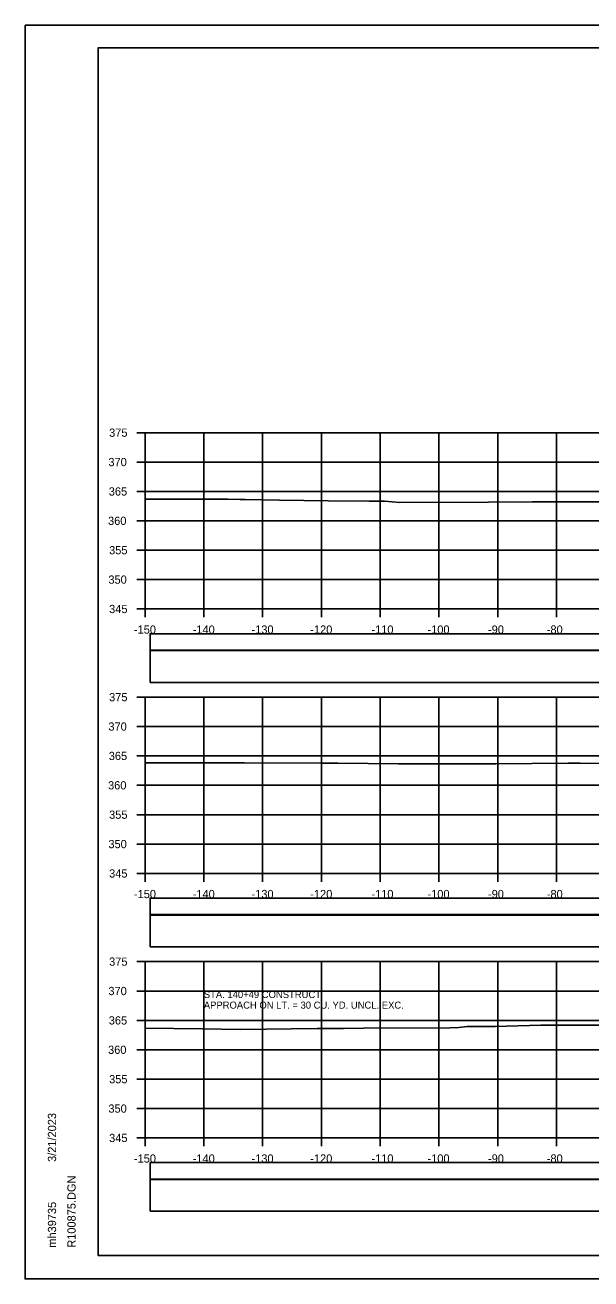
# Model space of a CAD drawing. Extents: x 1368122 to 1710785, y 373130 to 557566.
# Drawn here: x 1368518.5 to 1368614.7, y 378890.5 to 379103.8 of the extents above; entities that cross this region are included whole.
import ezdxf

# ---------------------------------------------------------------- set-up
doc = ezdxf.new("R2010")
doc.units = 0
for name, color, linetype in [('R_Alt Surface', 7, 'Continuous'), ('R_Axis', 7, 'Continuous'), ('R_Axis Annot', 7, 'Continuous'), ('R_Border', 7, 'Continuous'), ('R_Exist Surface', 7, 'Continuous'), ('R_Grid', 7, 'Continuous'), ('R_No Plot', 7, 'Continuous'), ('R_Water Annot', 7, 'Continuous')]:
    doc.layers.add(name, color=color, linetype=linetype)

msp = doc.modelspace()

# ---------------------------------------------------------------- linework, layer by layer
for points in [[(1368539.73, 378991.96), (1368838.03, 378991.96), (1368838.03, 378997.37), (1368539.73, 378997.37)], [(1368539.73, 378946.96), (1368838.03, 378946.96), (1368838.03, 378952.37), (1368539.73, 378952.37)], [(1368539.73, 378901.96), (1368838.03, 378901.96), (1368838.03, 378907.37), (1368539.73, 378907.37)]]:
    msp.add_lwpolyline(points, close=True)
at = {"layer": 'R_Alt Surface'}
for points in [[(1368539.73, 378997.43), (1368838.03, 378997.43), (1368838.03, 379000.24), (1368539.73, 379000.24)], [(1368539.73, 378952.43), (1368838.03, 378952.43), (1368838.03, 378955.24), (1368539.73, 378955.24)], [(1368539.73, 378907.43), (1368838.03, 378907.43), (1368838.03, 378910.24), (1368539.73, 378910.24)]]:
    msp.add_lwpolyline(points, close=True, dxfattribs=at)
at = {"layer": 'R_Axis'}
for p, q in [((1368537.48, 379034.44), (1368538.88, 379034.44)), ((1368538.88, 379004.44), (1368538.88, 379034.44)), ((1368537.48, 379029.44), (1368538.88, 379029.44)), ((1368537.48, 379024.44), (1368538.88, 379024.44)), ((1368537.48, 379019.44), (1368538.88, 379019.44)), ((1368537.48, 379014.44), (1368538.88, 379014.44)), ((1368537.48, 379009.44), (1368538.88, 379009.44)), ((1368537.48, 379004.44), (1368538.88, 379004.44)), ((1368538.88, 379004.44), (1368838.88, 379004.44)), ((1368538.88, 379003.04), (1368538.88, 379004.44)), ((1368548.88, 379003.04), (1368548.88, 379004.44)), ((1368558.88, 379003.04), (1368558.88, 379004.44)), ((1368568.88, 379003.04), (1368568.88, 379004.44)), ((1368578.88, 379003.04), (1368578.88, 379004.44)), ((1368588.88, 379003.04), (1368588.88, 379004.44)), ((1368598.88, 379003.04), (1368598.88, 379004.44)), ((1368608.88, 379003.04), (1368608.88, 379004.44)), ((1368537.48, 378989.44), (1368538.88, 378989.44)), ((1368538.88, 378959.44), (1368538.88, 378989.44)), ((1368537.48, 378984.44), (1368538.88, 378984.44)), ((1368537.48, 378979.44), (1368538.88, 378979.44)), ((1368537.48, 378974.44), (1368538.88, 378974.44)), ((1368537.48, 378969.44), (1368538.88, 378969.44)), ((1368537.48, 378964.44), (1368538.88, 378964.44)), ((1368537.48, 378959.44), (1368538.88, 378959.44)), ((1368538.88, 378959.44), (1368838.88, 378959.44)), ((1368538.88, 378958.04), (1368538.88, 378959.44)), ((1368548.88, 378958.04), (1368548.88, 378959.44)), ((1368558.88, 378958.04), (1368558.88, 378959.44)), ((1368568.88, 378958.04), (1368568.88, 378959.44)), ((1368578.88, 378958.04), (1368578.88, 378959.44)), ((1368588.88, 378958.04), (1368588.88, 378959.44)), ((1368598.88, 378958.04), (1368598.88, 378959.44)), ((1368608.88, 378958.04), (1368608.88, 378959.44)), ((1368537.48, 378944.44), (1368538.88, 378944.44)), ((1368538.88, 378914.44), (1368538.88, 378944.44)), ((1368537.48, 378939.44), (1368538.88, 378939.44)), ((1368537.48, 378934.44), (1368538.88, 378934.44)), ((1368537.48, 378929.44), (1368538.88, 378929.44)), ((1368537.48, 378924.44), (1368538.88, 378924.44)), ((1368537.48, 378919.44), (1368538.88, 378919.44)), ((1368537.48, 378914.44), (1368538.88, 378914.44)), ((1368538.88, 378914.44), (1368838.88, 378914.44)), ((1368538.88, 378913.04), (1368538.88, 378914.44)), ((1368548.88, 378913.04), (1368548.88, 378914.44)), ((1368558.88, 378913.04), (1368558.88, 378914.44)), ((1368568.88, 378913.04), (1368568.88, 378914.44)), ((1368578.88, 378913.04), (1368578.88, 378914.44)), ((1368588.88, 378913.04), (1368588.88, 378914.44)), ((1368598.88, 378913.04), (1368598.88, 378914.44)), ((1368608.88, 378913.04), (1368608.88, 378914.44))]:
    msp.add_line(p, q, dxfattribs=at)
at = {"layer": 'R_Border'}
for p, q in [((1368530.88, 379099.9), (1368847.06, 379099.9)), ((1368530.88, 378894.44), (1368530.88, 379099.9)), ((1368530.88, 378894.44), (1368530.88, 378894.44)), ((1368847.06, 378894.44), (1368530.88, 378894.44))]:
    msp.add_line(p, q, dxfattribs=at)
at = {"layer": 'R_Exist Surface'}
for points in [[(1368538.88, 379023.11), (1368540.06, 379023.11), (1368552.95, 379023.11), (1368555.05, 379023.09), (1368555.93, 379023.07), (1368561.74, 379022.96), (1368570.04, 379022.86), (1368576.98, 379022.8), (1368578.79, 379022.77), (1368579.64, 379022.76), (1368582.2, 379022.58), (1368597.33, 379022.62), (1368604.73, 379022.67), (1368624.77, 379022.67)], [(1368538.88, 378978.29), (1368555.81, 378978.25), (1368568.83, 378978.21), (1368571.66, 378978.21), (1368581.99, 378978.11), (1368598.17, 378978.07), (1368598.56, 378978.07), (1368610.85, 378978.2), (1368611.07, 378978.2), (1368612.87, 378978.19), (1368632.31, 378978.12)], [(1368538.88, 378933.1), (1368548.6, 378932.99), (1368555.13, 378932.9), (1368568.18, 378933.05), (1368570.37, 378933.04), (1368572.66, 378933.06), (1368576.06, 378933.09), (1368590.77, 378933.18), (1368592.23, 378933.23), (1368593.67, 378933.38), (1368598.44, 378933.4), (1368606.2, 378933.61), (1368611.32, 378933.62), (1368619.11, 378933.65)]]:
    msp.add_lwpolyline(points, dxfattribs=at)
at = {"layer": 'R_Grid'}
for p, q in [((1368538.88, 379034.44), (1368838.88, 379034.44)), ((1368538.88, 379004.44), (1368538.88, 379034.44)), ((1368548.88, 379004.44), (1368548.88, 379034.44)), ((1368558.88, 379004.44), (1368558.88, 379034.44)), ((1368568.88, 379004.44), (1368568.88, 379034.44)), ((1368578.88, 379004.44), (1368578.88, 379034.44)), ((1368588.88, 379004.44), (1368588.88, 379034.44)), ((1368598.88, 379004.44), (1368598.88, 379034.44)), ((1368608.88, 379004.44), (1368608.88, 379034.44)), ((1368538.88, 379029.44), (1368838.88, 379029.44)), ((1368538.88, 379024.44), (1368838.88, 379024.44)), ((1368538.88, 379019.44), (1368838.88, 379019.44)), ((1368538.88, 379014.44), (1368838.88, 379014.44)), ((1368538.88, 379009.44), (1368838.88, 379009.44)), ((1368538.88, 379004.44), (1368838.88, 379004.44)), ((1368538.88, 378989.44), (1368838.88, 378989.44)), ((1368538.88, 378959.44), (1368538.88, 378989.44)), ((1368548.88, 378959.44), (1368548.88, 378989.44)), ((1368558.88, 378959.44), (1368558.88, 378989.44)), ((1368568.88, 378959.44), (1368568.88, 378989.44)), ((1368578.88, 378959.44), (1368578.88, 378989.44)), ((1368588.88, 378959.44), (1368588.88, 378989.44)), ((1368598.88, 378959.44), (1368598.88, 378989.44)), ((1368608.88, 378959.44), (1368608.88, 378989.44)), ((1368538.88, 378984.44), (1368838.88, 378984.44)), ((1368538.88, 378979.44), (1368838.88, 378979.44)), ((1368538.88, 378974.44), (1368838.88, 378974.44)), ((1368538.88, 378969.44), (1368838.88, 378969.44)), ((1368538.88, 378964.44), (1368838.88, 378964.44)), ((1368538.88, 378959.44), (1368838.88, 378959.44)), ((1368538.88, 378944.44), (1368838.88, 378944.44)), ((1368538.88, 378914.44), (1368538.88, 378944.44)), ((1368548.88, 378914.44), (1368548.88, 378944.44)), ((1368558.88, 378914.44), (1368558.88, 378944.44)), ((1368568.88, 378914.44), (1368568.88, 378944.44)), ((1368578.88, 378914.44), (1368578.88, 378944.44)), ((1368588.88, 378914.44), (1368588.88, 378944.44)), ((1368598.88, 378914.44), (1368598.88, 378944.44)), ((1368608.88, 378914.44), (1368608.88, 378944.44)), ((1368538.88, 378939.44), (1368838.88, 378939.44)), ((1368538.88, 378934.44), (1368838.88, 378934.44)), ((1368538.88, 378929.44), (1368838.88, 378929.44)), ((1368538.88, 378924.44), (1368838.88, 378924.44)), ((1368538.88, 378919.44), (1368838.88, 378919.44)), ((1368538.88, 378914.44), (1368838.88, 378914.44))]:
    msp.add_line(p, q, dxfattribs=at)
at = {"layer": 'R_No Plot'}
for p, q in [((1368518.48, 379103.79), (1368851.81, 379103.79)), ((1368518.48, 378890.46), (1368851.81, 378890.46))]:
    msp.add_line(p, q, dxfattribs=at)
for points in [[(1368518.47, 379103.79), (1368851.81, 379103.79), (1368851.81, 378890.45), (1368518.47, 378890.45)], [(1368764.8, 379099.9), (1368784.42, 379099.9), (1368784.42, 379090.02), (1368800.53, 379090.02), (1368823.73, 379090.02), (1368823.85, 379061.86), (1368847.06, 379061.86), (1368847.06, 378894.44), (1368530.88, 378894.44), (1368530.88, 379099.9)]]:
    msp.add_lwpolyline(points, close=True, dxfattribs=at)

# ---------------------------------------------------------------- texts
at = {"layer": 'R_Axis Annot'}
for s, p in [('375', (1368532.77, 379033.74)), ('370', (1368532.65, 379028.74)), ('365', (1368532.71, 379023.74)), ('360', (1368532.59, 379018.74)), ('355', (1368532.77, 379013.74)), ('350', (1368532.65, 379008.74)), ('345', (1368532.77, 379003.74)), ('-150', (1368536.99, 379000.24)), ('-140', (1368546.99, 379000.24)), ('-130', (1368556.99, 379000.24)), ('-120', (1368566.99, 379000.24)), ('-110', (1368577.39, 379000.24)), ('-100', (1368586.93, 379000.24)), ('-90', (1368597.22, 379000.24)), ('-80', (1368607.22, 379000.24)), ('375', (1368532.77, 378988.74)), ('370', (1368532.65, 378983.74)), ('365', (1368532.71, 378978.74)), ('360', (1368532.59, 378973.74)), ('355', (1368532.77, 378968.74)), ('350', (1368532.65, 378963.74)), ('345', (1368532.77, 378958.74)), ('-150', (1368536.99, 378955.24)), ('-140', (1368546.99, 378955.24)), ('-130', (1368556.99, 378955.24)), ('-120', (1368566.99, 378955.24)), ('-110', (1368577.39, 378955.24)), ('-100', (1368586.93, 378955.24)), ('-90', (1368597.22, 378955.24)), ('-80', (1368607.22, 378955.24)), ('375', (1368532.77, 378943.74)), ('370', (1368532.65, 378938.74)), ('365', (1368532.71, 378933.74)), ('360', (1368532.59, 378928.74)), ('355', (1368532.77, 378923.74)), ('350', (1368532.65, 378918.74)), ('345', (1368532.77, 378913.74)), ('-150', (1368536.99, 378910.24)), ('-140', (1368546.99, 378910.24)), ('-130', (1368556.99, 378910.24)), ('-120', (1368566.99, 378910.24)), ('-110', (1368577.39, 378910.24)), ('-100', (1368586.93, 378910.24)), ('-90', (1368597.22, 378910.24)), ('-80', (1368607.22, 378910.24))]:
    msp.add_text(s, height=1.4, dxfattribs=at).set_placement(p)
at = {"layer": 'R_Border'}
for s, p in [('3/21/2023', (1368523.75, 378910.36)), ('R100875.DGN', (1368527.07, 378895.76)), ('mh39735', (1368523.75, 378895.76))]:
    msp.add_text(s, height=1.4, rotation=90, dxfattribs=at).set_placement(p)
at = {"layer": 'R_Water Annot'}
for s, p in [('STA. 140+49 CONSTRUCT', (1368548.88, 378938.24)), ('APPROACH ON LT. = 30 CU. YD. UNCL. EXC.', (1368548.88, 378936.44))]:
    msp.add_text(s, height=1.2, dxfattribs=at).set_placement(p)

doc.saveas('drawing.dxf')
